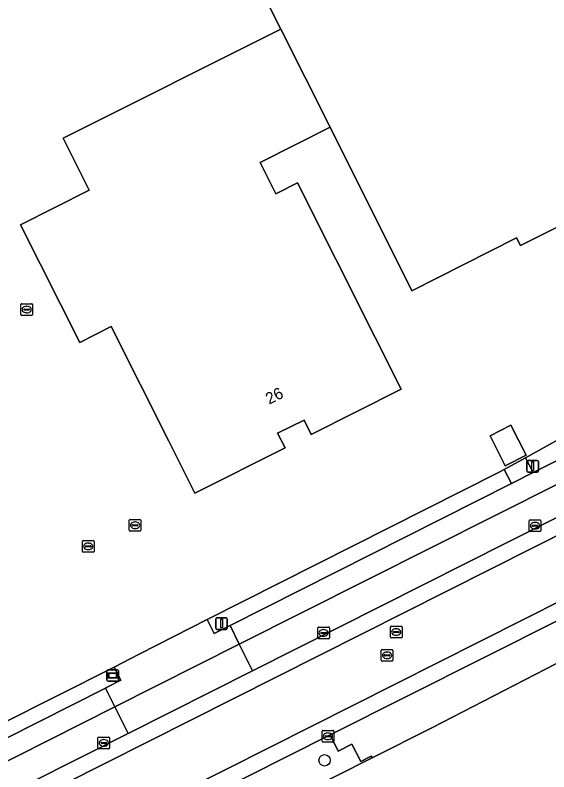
# Model space of a CAD drawing. Extents: x 156702 to 158052, y 387630 to 388992.
# Drawn here: x 157191.6 to 157237.6, y 388333.6 to 388398.7 of the extents above; entities that cross this region are included whole.
import ezdxf

# ---------------------------------------------------------------- set-up
doc = ezdxf.new("R2010")
doc.units = 0
for name, color, linetype in [('IMGEO_Berm_groen', 7, 'Continuous'), ('IMGEO_Boom', 7, 'Continuous'), ('IMGEO_Erf', 7, 'Continuous'), ('IMGEO_Groenvoorziening', 7, 'Continuous'), ('IMGEO_Kolk', 7, 'Continuous'), ('IMGEO_Lage_trafo', 7, 'Continuous'), ('IMGEO_Lichtmast', 7, 'Continuous'), ('IMGEO_Pand', 7, 'Continuous'), ('IMGEO_Pand_nummerreeks', 7, 'Continuous'), ('IMGEO_Parkeervlak_gesloten', 7, 'Continuous'), ('IMGEO_Parkeervlak_open', 7, 'Continuous'), ('IMGEO_Rijbaan_lokaal_gesloten', 7, 'Continuous'), ('IMGEO_Rijbaan_lokaal_open', 7, 'Continuous'), ('IMGEO_Rioolput', 7, 'Continuous'), ('IMGEO_Voetpad_open', 7, 'Continuous'), ('IMGEO_Wegwijzer', 7, 'Continuous')]:
    doc.layers.add(name, color=color, linetype=linetype)

msp = doc.modelspace()

# ---------------------------------------------------------------- linework, layer by layer
at = {"layer": 'IMGEO_Berm_groen'}
msp.add_lwpolyline([(157222.36, 388334.779), (157222.274, 388334.914), (157221.376, 388334.463), (157220.601, 388335.944), (157219.436, 388335.357), (157218.736, 388336.736), (157200.913, 388327.752), (157201.617, 388326.399), (157200.425, 388325.795), (157201.173, 388324.315), (157199.731, 388323.57), (157199.814, 388323.396)], close=True, dxfattribs=at)
at = {"layer": 'IMGEO_Boom'}
msp.add_circle((157218.263, 388334.554), 0.489, dxfattribs=at)
at = {"layer": 'IMGEO_Erf'}
for points in [[(157248.921, 388385.827), (157235.151, 388378.887), (157234.804, 388379.575), (157225.773, 388374.988), (157218.752, 388389.088), (157212.7, 388386.046), (157214.057, 388383.347), (157215.924, 388384.285), (157222.61, 388370.982), (157224.855, 388366.514), (157217.116, 388362.619), (157216.491, 388363.869), (157214.217, 388362.729), (157214.853, 388361.46), (157207.091, 388357.566), (157204.845, 388362.033), (157199.878, 388371.91), (157197.172, 388370.541), (157192.048, 388380.668), (157197.991, 388383.675), (157195.735, 388388.133), (157214.499, 388397.548), (157212.705, 388401.086)], [(157233.238, 388359.337), (157233.737, 388359.612), (157235.57, 388360.621), (157238.427, 388362.194), (157242.461, 388364.236), (157248.934, 388367.5), (157255.933, 388371.059), (157257.229, 388371.691), (157266.572, 388376.245), (157277.916, 388381.91), (157285.218, 388385.202), (157289.505, 388387.041), (157293.366, 388388.488)], [(157287.748, 388367.548), (157287.476, 388367.66), (157286.254, 388367.11), (157277.203, 388362.704), (157275.769, 388361.999), (157275.844, 388361.85), (157264.626, 388356.371), (157256.833, 388352.351), (157254.995, 388351.412), (157244.44, 388346.111), (157239.077, 388343.333), (157227.498, 388337.345), (157222.36, 388334.779), (157199.814, 388323.396), (157183.072, 388315.021), (157174.598, 388310.74), (157172.67, 388309.781)], [(157055.318, 388268.856), (157065.932, 388274.591), (157095.174, 388289.455), (157094.853, 388290.096), (157097.304, 388291.355), (157097.614, 388290.696), (157097.881, 388290.831), (157119.289, 388301.443), (157121.594, 388302.586), (157122.912, 388303.239), (157126.545, 388305.126), (157128.281, 388306.017), (157129.856, 388306.814), (157137.907, 388310.886), (157152.903, 388318.564), (157174.095, 388329.453), (157180.461, 388332.701), (157200.119, 388342.587), (157202.298, 388343.699), (157206.748, 388345.97), (157208.141, 388346.681), (157233.238, 388359.337)]]:
    msp.add_lwpolyline(points, dxfattribs=at)
msp.add_lwpolyline([(157235.618, 388360.836), (157233.83, 388359.928), (157232.544, 388362.499), (157234.321, 388363.426)], close=True, dxfattribs=at)
at = {"layer": 'IMGEO_Groenvoorziening'}
for points in [[(157243.177, 388362.832), (157242.461, 388364.236), (157238.427, 388362.194), (157235.57, 388360.621), (157236.24, 388359.337)], [(157234.369, 388358.394), (157233.737, 388359.612), (157233.238, 388359.337), (157208.141, 388346.681), (157208.741, 388345.477), (157210.118, 388346.177)], [(157199.382, 388340.78), (157199.48, 388340.829), (157200.712, 388341.452), (157200.119, 388342.587), (157180.461, 388332.701), (157181.053, 388331.56), (157182.179, 388332.106)]]:
    msp.add_lwpolyline(points, close=True, dxfattribs=at)
at = {"layer": 'IMGEO_Kolk'}
for p, q in [((157192.167, 388373.885), (157193.019, 388373.885)), ((157192.092, 388372.959), (157192.092, 388373.811)), ((157192.351, 388373.379), (157192.351, 388373.391)), ((157192.789, 388373.342), (157192.391, 388373.342)), ((157192.394, 388373.428), (157192.792, 388373.428)), ((157192.58, 388373.665), (157192.605, 388373.665)), ((157192.835, 388373.391), (157192.835, 388373.379)), ((157193.093, 388373.811), (157193.093, 388372.959)), ((157193.019, 388372.885), (157192.167, 388372.885)), ((157192.603, 388373.105), (157192.578, 388373.105)), ((157201.431, 388354.38), (157201.431, 388355.232)), ((157201.506, 388355.306), (157202.358, 388355.306)), ((157201.919, 388355.086), (157201.944, 388355.086)), ((157202.432, 388355.232), (157202.432, 388354.38)), ((157235.901, 388354.334), (157235.901, 388355.186)), ((157235.976, 388355.26), (157236.828, 388355.26)), ((157236.389, 388355.04), (157236.414, 388355.04)), ((157236.902, 388355.186), (157236.902, 388354.334)), ((157202.358, 388354.306), (157201.506, 388354.306)), ((157201.69, 388354.8), (157201.69, 388354.812)), ((157202.128, 388354.763), (157201.73, 388354.763)), ((157201.733, 388354.849), (157202.131, 388354.849)), ((157201.942, 388354.526), (157201.917, 388354.526)), ((157202.174, 388354.812), (157202.174, 388354.8)), ((157236.828, 388354.26), (157235.976, 388354.26)), ((157236.16, 388354.754), (157236.16, 388354.766)), ((157236.598, 388354.717), (157236.2, 388354.717)), ((157236.203, 388354.803), (157236.601, 388354.803)), ((157236.412, 388354.48), (157236.387, 388354.48)), ((157236.644, 388354.766), (157236.644, 388354.754)), ((157197.394, 388352.556), (157197.394, 388353.408)), ((157197.469, 388353.482), (157198.321, 388353.482)), ((157197.653, 388352.976), (157197.653, 388352.988)), ((157197.696, 388353.025), (157198.094, 388353.025)), ((157197.882, 388353.262), (157197.907, 388353.262)), ((157198.137, 388352.988), (157198.137, 388352.976)), ((157198.395, 388353.408), (157198.395, 388352.556)), ((157198.321, 388352.482), (157197.469, 388352.482)), ((157198.091, 388352.939), (157197.693, 388352.939)), ((157197.905, 388352.702), (157197.88, 388352.702)), ((157217.675, 388345.106), (157217.675, 388345.958)), ((157217.75, 388346.032), (157218.602, 388346.032)), ((157218.163, 388345.812), (157218.188, 388345.812)), ((157218.676, 388345.958), (157218.676, 388345.106)), ((157217.934, 388345.526), (157217.934, 388345.538)), ((157218.372, 388345.489), (157217.974, 388345.489)), ((157217.977, 388345.575), (157218.375, 388345.575)), ((157218.186, 388345.252), (157218.161, 388345.252)), ((157218.418, 388345.538), (157218.418, 388345.526)), ((157218.602, 388345.032), (157217.75, 388345.032)), ((157218.053, 388336.205), (157218.053, 388337.057)), ((157218.128, 388337.131), (157218.98, 388337.131)), ((157218.355, 388336.674), (157218.753, 388336.674)), ((157218.541, 388336.911), (157218.566, 388336.911)), ((157219.054, 388337.057), (157219.054, 388336.205)), ((157198.738, 388335.628), (157198.738, 388336.48)), ((157198.813, 388336.554), (157199.665, 388336.554)), ((157198.997, 388336.048), (157198.997, 388336.06)), ((157199.435, 388336.011), (157199.037, 388336.011)), ((157199.04, 388336.097), (157199.438, 388336.097)), ((157199.226, 388336.334), (157199.251, 388336.334)), ((157199.481, 388336.06), (157199.481, 388336.048)), ((157199.739, 388336.48), (157199.739, 388335.628)), ((157218.98, 388336.131), (157218.128, 388336.131)), ((157218.312, 388336.625), (157218.312, 388336.637)), ((157218.75, 388336.588), (157218.352, 388336.588)), ((157218.564, 388336.351), (157218.539, 388336.351)), ((157218.796, 388336.637), (157218.796, 388336.625)), ((157199.665, 388335.554), (157198.813, 388335.554)), ((157199.249, 388335.774), (157199.224, 388335.774))]:
    msp.add_line(p, q, dxfattribs=at)
for points in [[(157192.167, 388373.885), (157193.019, 388373.885)], [(157192.092, 388372.959), (157192.092, 388373.811)], [(157193.093, 388373.811), (157193.093, 388372.959)], [(157193.019, 388372.885), (157192.167, 388372.885)], [(157201.431, 388354.38), (157201.431, 388355.232)], [(157201.506, 388355.306), (157202.358, 388355.306)], [(157202.432, 388355.232), (157202.432, 388354.38)], [(157235.901, 388354.334), (157235.901, 388355.186)], [(157235.976, 388355.26), (157236.828, 388355.26)], [(157236.902, 388355.186), (157236.902, 388354.334)], [(157202.358, 388354.306), (157201.506, 388354.306)], [(157236.828, 388354.26), (157235.976, 388354.26)], [(157197.394, 388352.556), (157197.394, 388353.408)], [(157197.469, 388353.482), (157198.321, 388353.482)], [(157198.395, 388353.408), (157198.395, 388352.556)], [(157198.321, 388352.482), (157197.469, 388352.482)], [(157217.675, 388345.106), (157217.675, 388345.958)], [(157217.75, 388346.032), (157218.602, 388346.032)], [(157218.676, 388345.958), (157218.676, 388345.106)], [(157218.602, 388345.032), (157217.75, 388345.032)], [(157218.053, 388336.205), (157218.053, 388337.057)], [(157218.128, 388337.131), (157218.98, 388337.131)], [(157219.054, 388337.057), (157219.054, 388336.205)], [(157198.738, 388335.628), (157198.738, 388336.48)], [(157198.813, 388336.554), (157199.665, 388336.554)], [(157199.739, 388336.48), (157199.739, 388335.628)], [(157218.98, 388336.131), (157218.128, 388336.131)], [(157199.665, 388335.554), (157198.813, 388335.554)]]:
    msp.add_lwpolyline(points, dxfattribs=at)
for centre, radius, start, end in [((157192.169, 388373.809), 0.0765, 91.55205, 178.44795), ((157192.169, 388373.809), 0.0765, 91.55205, 178.44795), ((157193.017, 388373.809), 0.0765, 1.55205, 88.44795), ((157193.017, 388373.809), 0.0765, 1.55205, 88.44795), ((157192.391, 388373.388), 0.0403, 85.87752, 175.75265), ((157192.388, 388373.378), 0.0366, 178.93798, 274.71019), ((157192.792, 388373.385), 0.043, 264.86636, 352.45326), ((157192.796, 388373.39), 0.0386, 1.73085, 96.63898), ((157192.169, 388372.961), 0.0765, 181.55205, 268.44795), ((157192.169, 388372.961), 0.0765, 181.55205, 268.44795), ((157193.017, 388372.961), 0.0765, 271.55205, 358.44795), ((157193.017, 388372.961), 0.0765, 271.55205, 358.44795), ((157201.508, 388355.23), 0.0765, 91.55205, 178.44795), ((157201.508, 388355.23), 0.0765, 91.55205, 178.44795), ((157202.356, 388355.23), 0.0765, 1.55205, 88.44795), ((157202.356, 388355.23), 0.0765, 1.55205, 88.44795), ((157235.978, 388355.184), 0.0765, 91.55205, 178.44795), ((157235.978, 388355.184), 0.0765, 91.55205, 178.44795), ((157236.826, 388355.184), 0.0765, 1.55205, 88.44795), ((157236.826, 388355.184), 0.0765, 1.55205, 88.44795), ((157201.508, 388354.382), 0.0765, 181.55205, 268.44795), ((157201.508, 388354.382), 0.0765, 181.55205, 268.44795), ((157201.73, 388354.809), 0.0403, 85.87752, 175.75265), ((157201.727, 388354.799), 0.0366, 178.93798, 274.71019), ((157202.131, 388354.806), 0.043, 264.86636, 352.45326), ((157202.135, 388354.811), 0.0386, 1.73085, 96.63898), ((157202.356, 388354.382), 0.0765, 271.55205, 358.44795), ((157202.356, 388354.382), 0.0765, 271.55205, 358.44795), ((157235.978, 388354.336), 0.0765, 181.55205, 268.44795), ((157235.978, 388354.336), 0.0765, 181.55205, 268.44795), ((157236.2, 388354.763), 0.0403, 85.87752, 175.75265), ((157236.197, 388354.753), 0.0366, 178.93798, 274.71019), ((157236.601, 388354.76), 0.043, 264.86636, 352.45326), ((157236.605, 388354.765), 0.0386, 1.73085, 96.63898), ((157236.826, 388354.336), 0.0765, 271.55205, 358.44795), ((157236.826, 388354.336), 0.0765, 271.55205, 358.44795), ((157197.471, 388353.406), 0.0765, 91.55205, 178.44795), ((157197.471, 388353.406), 0.0765, 91.55205, 178.44795), ((157197.693, 388352.985), 0.0403, 85.87752, 175.75265), ((157197.69, 388352.975), 0.0366, 178.93798, 274.71019), ((157198.094, 388352.982), 0.043, 264.86636, 352.45326), ((157198.098, 388352.987), 0.0386, 1.73085, 96.63898), ((157198.319, 388353.406), 0.0765, 1.55205, 88.44795), ((157198.319, 388353.406), 0.0765, 1.55205, 88.44795), ((157197.471, 388352.558), 0.0765, 181.55205, 268.44795), ((157197.471, 388352.558), 0.0765, 181.55205, 268.44795), ((157198.319, 388352.558), 0.0765, 271.55205, 358.44795), ((157198.319, 388352.558), 0.0765, 271.55205, 358.44795), ((157217.752, 388345.956), 0.0765, 91.55205, 178.44795), ((157217.752, 388345.956), 0.0765, 91.55205, 178.44795), ((157218.6, 388345.956), 0.0765, 1.55205, 88.44795), ((157218.6, 388345.956), 0.0765, 1.55205, 88.44795), ((157217.974, 388345.535), 0.0403, 85.87752, 175.75265), ((157217.971, 388345.525), 0.0366, 178.93798, 274.71019), ((157218.375, 388345.532), 0.043, 264.86636, 352.45326), ((157218.379, 388345.537), 0.0386, 1.73085, 96.63898), ((157217.752, 388345.108), 0.0765, 181.55205, 268.44795), ((157217.752, 388345.108), 0.0765, 181.55205, 268.44795), ((157218.6, 388345.108), 0.0765, 271.55205, 358.44795), ((157218.6, 388345.108), 0.0765, 271.55205, 358.44795), ((157218.13, 388337.055), 0.0765, 91.55205, 178.44795), ((157218.13, 388337.055), 0.0765, 91.55205, 178.44795), ((157218.352, 388336.634), 0.0403, 85.87752, 175.75265), ((157218.757, 388336.636), 0.0386, 1.73085, 96.63898), ((157218.978, 388337.055), 0.0765, 1.55205, 88.44795), ((157218.978, 388337.055), 0.0765, 1.55205, 88.44795), ((157198.815, 388336.478), 0.0765, 91.55205, 178.44795), ((157198.815, 388336.478), 0.0765, 91.55205, 178.44795), ((157199.037, 388336.057), 0.0403, 85.87752, 175.75265), ((157199.034, 388336.047), 0.0366, 178.93798, 274.71019), ((157199.438, 388336.054), 0.043, 264.86636, 352.45326), ((157199.442, 388336.059), 0.0386, 1.73085, 96.63898), ((157199.663, 388336.478), 0.0765, 1.55205, 88.44795), ((157199.663, 388336.478), 0.0765, 1.55205, 88.44795), ((157218.13, 388336.207), 0.0765, 181.55205, 268.44795), ((157218.13, 388336.207), 0.0765, 181.55205, 268.44795), ((157218.349, 388336.624), 0.0366, 178.93798, 274.71019), ((157218.753, 388336.631), 0.043, 264.86636, 352.45326), ((157218.978, 388336.207), 0.0765, 271.55205, 358.44795), ((157218.978, 388336.207), 0.0765, 271.55205, 358.44795), ((157198.815, 388335.63), 0.0765, 181.55205, 268.44795), ((157198.815, 388335.63), 0.0765, 181.55205, 268.44795), ((157199.663, 388335.63), 0.0765, 271.55205, 358.44795), ((157199.663, 388335.63), 0.0765, 271.55205, 358.44795)]:
    msp.add_arc(centre, radius, start, end, dxfattribs=at)
for centre, major_axis, ratio, start_param, end_param in [((157192.579, 388373.385), (-0.387, 0.002), 0.722429, 4.712389, 7.853982), ((157192.604, 388373.385), (-0.39, 0.002), 0.717154, 1.570796, 4.712389), ((157201.918, 388354.806), (-0.387, 0.002), 0.722429, 4.712389, 7.853982), ((157201.943, 388354.806), (-0.39, 0.002), 0.717154, 1.570796, 4.712389), ((157236.388, 388354.76), (-0.387, 0.002), 0.722429, 4.712389, 7.853982), ((157236.413, 388354.76), (-0.39, 0.002), 0.717154, 1.570796, 4.712389), ((157197.881, 388352.982), (-0.387, 0.002), 0.722429, 4.712389, 7.853982), ((157197.906, 388352.982), (-0.39, 0.002), 0.717154, 1.570796, 4.712389), ((157218.162, 388345.532), (-0.387, 0.002), 0.722429, 4.712389, 7.853982), ((157218.187, 388345.532), (-0.39, 0.002), 0.717154, 1.570796, 4.712389), ((157218.54, 388336.631), (-0.387, 0.002), 0.722429, 4.712389, 7.853982), ((157218.565, 388336.631), (-0.39, 0.002), 0.717154, 1.570796, 4.712389), ((157199.225, 388336.054), (-0.387, 0.002), 0.722429, 4.712389, 7.853982), ((157199.25, 388336.054), (-0.39, 0.002), 0.717154, 1.570796, 4.712389)]:
    msp.add_ellipse(centre, major_axis=major_axis, ratio=ratio, start_param=start_param, end_param=end_param, dxfattribs=at)
at = {"layer": 'IMGEO_Lage_trafo'}
msp.add_lwpolyline([(157235.618, 388360.836), (157234.321, 388363.426), (157232.544, 388362.499), (157233.83, 388359.928)], close=True, dxfattribs=at)
at = {"layer": 'IMGEO_Lichtmast'}
for p, q in [((157235.691, 388359.484), (157235.691, 388360.284)), ((157235.691, 388360.284), (157235.691, 388359.484)), ((157235.791, 388360.384), (157236.581, 388360.384)), ((157236.581, 388360.384), (157235.791, 388360.384)), ((157236.681, 388360.284), (157236.681, 388359.484)), ((157236.681, 388359.484), (157236.681, 388360.284)), ((157236.581, 388359.384), (157235.791, 388359.384)), ((157235.791, 388359.384), (157236.581, 388359.384)), ((157208.889, 388345.932), (157208.889, 388346.732)), ((157208.889, 388346.732), (157208.889, 388345.932)), ((157208.989, 388346.832), (157209.779, 388346.832)), ((157209.779, 388346.832), (157208.989, 388346.832)), ((157209.879, 388346.732), (157209.879, 388345.932)), ((157209.879, 388345.932), (157209.879, 388346.732)), ((157209.779, 388345.832), (157208.989, 388345.832)), ((157208.989, 388345.832), (157209.779, 388345.832))]:
    msp.add_line(p, q, dxfattribs=at)
for points in [[(157236.111, 388360.259), (157236.261, 388360.259), (157236.261, 388359.509), (157236.111, 388359.509), (157236.111, 388360.259)], [(157209.309, 388346.707), (157209.459, 388346.707), (157209.459, 388345.957), (157209.309, 388345.957), (157209.309, 388346.707)]]:
    msp.add_lwpolyline(points, dxfattribs=at)
for centre, start, end in [((157235.791, 388360.284), 90, 180), ((157235.791, 388360.284), 90, 180), ((157236.581, 388360.284), 0, 90), ((157236.581, 388360.284), 360, 90), ((157235.791, 388359.484), 180, 270), ((157235.791, 388359.484), 180, 270), ((157236.581, 388359.484), 270, 0), ((157236.581, 388359.484), 270, 0), ((157208.989, 388346.732), 90, 180), ((157208.989, 388346.732), 90, 180), ((157209.779, 388346.732), 0, 90), ((157209.779, 388346.732), 360, 90), ((157208.989, 388345.932), 180, 270), ((157208.989, 388345.932), 180, 270), ((157209.779, 388345.932), 270, 0), ((157209.779, 388345.932), 270, 0)]:
    msp.add_arc(centre, 0.1, start, end, dxfattribs=at)
at = {"layer": 'IMGEO_Pand'}
for points in [[(157218.752, 388389.088), (157225.773, 388374.988), (157234.804, 388379.575), (157235.151, 388378.887), (157248.921, 388385.827), (157248.62, 388386.421), (157230.536, 388422.161), (157207.821, 388410.719), (157212.705, 388401.086), (157214.499, 388397.548)], [(157215.924, 388384.285), (157214.057, 388383.347), (157212.7, 388386.046), (157218.752, 388389.088), (157214.499, 388397.548), (157195.735, 388388.133), (157197.991, 388383.675), (157192.048, 388380.668), (157197.172, 388370.541), (157199.878, 388371.91), (157204.845, 388362.033), (157207.091, 388357.566), (157214.853, 388361.46), (157214.217, 388362.729), (157216.491, 388363.869), (157217.116, 388362.619), (157224.855, 388366.514), (157222.61, 388370.982)]]:
    msp.add_lwpolyline(points, close=True, dxfattribs=at)
at = {"layer": 'IMGEO_Parkeervlak_gesloten'}
for points in [[(157428.83, 388408.527), (157314.242, 388381.65), (157303.766, 388378.867), (157294.645, 388375.709), (157285.498, 388371.81), (157279.127, 388368.703), (157180.605, 388319.095)], [(157200.913, 388327.752), (157218.736, 388336.736), (157238.524, 388346.687), (157253.187, 388354.078), (157255.025, 388355.011), (157261.706, 388358.373), (157276.977, 388366.075), (157283.638, 388369.376)]]:
    msp.add_lwpolyline(points, dxfattribs=at)
at = {"layer": 'IMGEO_Parkeervlak_open'}
for points in [[(157243.98, 388361.197), (157210.905, 388344.546), (157212.051, 388342.27), (157245.122, 388358.93)], [(157201.348, 388336.878), (157200.2, 388339.156), (157183.169, 388330.579), (157184.317, 388328.298)]]:
    msp.add_lwpolyline(points, close=True, dxfattribs=at)
at = {"layer": 'IMGEO_Rijbaan_lokaal_gesloten'}
for points in [[(157279.127, 388368.703), (157285.498, 388371.81), (157294.645, 388375.709), (157303.766, 388378.867), (157314.242, 388381.65), (157428.83, 388408.527), (157427.649, 388413.564), (157313.182, 388386.746), (157307.564, 388385.322), (157304.11, 388384.347), (157298.594, 388382.628), (157295.094, 388381.431), (157289.829, 388379.374), (157285.802, 388377.632), (157280.387, 388375.114), (157169.957, 388319.498), (157169.378, 388320.773), (157166.981, 388319.566), (157158.272, 388315.179), (157138.553, 388305.245), (157132.072, 388301.981), (157122.397, 388297.107), (157066.549, 388268.973)], [(157275.25, 388374.107), (157270.223, 388371.575), (157258.616, 388365.727), (157251.392, 388362.088), (157245.122, 388358.93), (157212.051, 388342.27), (157201.348, 388336.878), (157184.317, 388328.298), (157174.441, 388323.323), (157169.378, 388320.773), (157169.957, 388319.498), (157280.387, 388375.114)], [(157064.311, 388259.963), (157069.269, 388262.524), (157081.717, 388268.807), (157083.645, 388269.772), (157096.097, 388276.064), (157113.037, 388284.606), (157114.576, 388285.374), (157124.187, 388290.222), (157124.485, 388290.372), (157126.055, 388291.164), (157126.271, 388291.273), (157136.976, 388296.673), (157146.433, 388301.427), (157146.447, 388301.446), (157171.244, 388314.319), (157180.605, 388319.095), (157279.127, 388368.703)]]:
    msp.add_lwpolyline(points, dxfattribs=at)
at = {"layer": 'IMGEO_Rijbaan_lokaal_open'}
msp.add_lwpolyline([(157218.736, 388336.736), (157219.436, 388335.357), (157220.601, 388335.944), (157221.376, 388334.463), (157222.274, 388334.914), (157222.36, 388334.779), (157227.498, 388337.345), (157239.077, 388343.333), (157238.274, 388344.846), (157239.239, 388345.329), (157238.524, 388346.687)], close=True, dxfattribs=at)
at = {"layer": 'IMGEO_Rioolput'}
for p, q in [((157223.933, 388345.177), (157223.933, 388346.029)), ((157224.008, 388346.103), (157224.86, 388346.103)), ((157224.421, 388345.883), (157224.446, 388345.883)), ((157224.934, 388346.029), (157224.934, 388345.177)), ((157224.192, 388345.597), (157224.192, 388345.609)), ((157224.63, 388345.56), (157224.232, 388345.56)), ((157224.235, 388345.646), (157224.633, 388345.646)), ((157224.444, 388345.323), (157224.419, 388345.323)), ((157224.676, 388345.609), (157224.676, 388345.597)), ((157224.86, 388345.103), (157224.008, 388345.103)), ((157223.145, 388343.173), (157223.145, 388344.025)), ((157223.22, 388344.099), (157224.072, 388344.099)), ((157223.633, 388343.879), (157223.658, 388343.879)), ((157224.146, 388344.025), (157224.146, 388343.173)), ((157223.404, 388343.593), (157223.404, 388343.605)), ((157223.842, 388343.556), (157223.444, 388343.556)), ((157223.447, 388343.642), (157223.845, 388343.642)), ((157223.656, 388343.319), (157223.631, 388343.319)), ((157223.888, 388343.605), (157223.888, 388343.593)), ((157224.072, 388343.099), (157223.22, 388343.099))]:
    msp.add_line(p, q, dxfattribs=at)
for points in [[(157223.933, 388345.177), (157223.933, 388346.029)], [(157224.008, 388346.103), (157224.86, 388346.103)], [(157224.934, 388346.029), (157224.934, 388345.177)], [(157224.86, 388345.103), (157224.008, 388345.103)], [(157223.145, 388343.173), (157223.145, 388344.025)], [(157223.22, 388344.099), (157224.072, 388344.099)], [(157224.146, 388344.025), (157224.146, 388343.173)], [(157224.072, 388343.099), (157223.22, 388343.099)]]:
    msp.add_lwpolyline(points, dxfattribs=at)
for centre, radius, start, end in [((157224.01, 388346.027), 0.0765, 91.55205, 178.44795), ((157224.01, 388346.027), 0.0765, 91.55205, 178.44795), ((157224.858, 388346.027), 0.0765, 1.55205, 88.44795), ((157224.858, 388346.027), 0.0765, 1.55205, 88.44795), ((157224.01, 388345.179), 0.0765, 181.55205, 268.44795), ((157224.01, 388345.179), 0.0765, 181.55205, 268.44795), ((157224.232, 388345.606), 0.0403, 85.87752, 175.75265), ((157224.229, 388345.596), 0.0366, 178.93798, 274.71019), ((157224.633, 388345.603), 0.043, 264.86636, 352.45326), ((157224.637, 388345.608), 0.0386, 1.73085, 96.63898), ((157224.858, 388345.179), 0.0765, 271.55205, 358.44795), ((157224.858, 388345.179), 0.0765, 271.55205, 358.44795), ((157223.222, 388344.023), 0.0765, 91.55205, 178.44795), ((157223.222, 388344.023), 0.0765, 91.55205, 178.44795), ((157224.07, 388344.023), 0.0765, 1.55205, 88.44795), ((157224.07, 388344.023), 0.0765, 1.55205, 88.44795), ((157223.444, 388343.602), 0.0403, 85.87752, 175.75265), ((157223.441, 388343.592), 0.0366, 178.93798, 274.71019), ((157223.845, 388343.599), 0.043, 264.86636, 352.45326), ((157223.849, 388343.604), 0.0386, 1.73085, 96.63898), ((157223.222, 388343.175), 0.0765, 181.55205, 268.44795), ((157223.222, 388343.175), 0.0765, 181.55205, 268.44795), ((157224.07, 388343.175), 0.0765, 271.55205, 358.44795), ((157224.07, 388343.175), 0.0765, 271.55205, 358.44795)]:
    msp.add_arc(centre, radius, start, end, dxfattribs=at)
for centre, major_axis, ratio, start_param, end_param in [((157224.42, 388345.603), (-0.387, 0.002), 0.722429, 4.712389, 7.853982), ((157224.445, 388345.603), (-0.39, 0.002), 0.717154, 1.570796, 4.712389), ((157223.632, 388343.599), (-0.387, 0.002), 0.722429, 4.712389, 7.853982), ((157223.657, 388343.599), (-0.39, 0.002), 0.717154, 1.570796, 4.712389)]:
    msp.add_ellipse(centre, major_axis=major_axis, ratio=ratio, start_param=start_param, end_param=end_param, dxfattribs=at)
at = {"layer": 'IMGEO_Voetpad_open'}
for points in [[(157243.98, 388361.197), (157243.177, 388362.832), (157236.24, 388359.337), (157234.369, 388358.394), (157210.118, 388346.177), (157210.905, 388344.546)], [(157235.57, 388360.621), (157233.737, 388359.612), (157234.369, 388358.394), (157236.24, 388359.337)], [(157210.905, 388344.546), (157210.118, 388346.177), (157208.741, 388345.477), (157208.141, 388346.681), (157206.748, 388345.97), (157202.298, 388343.699), (157200.119, 388342.587), (157200.712, 388341.452), (157199.48, 388340.829), (157199.382, 388340.78), (157200.2, 388339.156)], [(157212.051, 388342.27), (157210.905, 388344.546), (157200.2, 388339.156), (157201.348, 388336.878)], [(157200.2, 388339.156), (157199.382, 388340.78), (157182.179, 388332.106), (157182.987, 388330.487), (157183.169, 388330.579)]]:
    msp.add_lwpolyline(points, close=True, dxfattribs=at)
at = {"layer": 'IMGEO_Wegwijzer'}
for p, q in [((157199.503, 388341.46), (157199.503, 388342.26)), ((157199.503, 388342.26), (157199.503, 388341.46)), ((157199.603, 388342.36), (157200.393, 388342.36)), ((157200.393, 388342.36), (157199.603, 388342.36)), ((157200.493, 388342.26), (157200.493, 388341.46)), ((157200.493, 388341.46), (157200.493, 388342.26)), ((157200.393, 388341.36), (157199.603, 388341.36)), ((157199.603, 388341.36), (157200.393, 388341.36))]:
    msp.add_line(p, q, dxfattribs=at)
for points in [[(157199.604, 388342.092), (157200.392, 388342.092), (157200.392, 388341.628), (157199.604, 388341.628), (157199.604, 388342.092)], [(157199.669, 388342.027), (157199.669, 388341.693), (157200.327, 388341.693), (157200.327, 388342.027), (157199.669, 388342.027)]]:
    msp.add_lwpolyline(points, dxfattribs=at)
for centre, start, end in [((157199.603, 388342.26), 90, 180), ((157199.603, 388342.26), 90, 180), ((157200.393, 388342.26), 0, 90), ((157200.393, 388342.26), 360, 90), ((157199.603, 388341.46), 180, 270), ((157199.603, 388341.46), 180, 270), ((157200.393, 388341.46), 270, 0), ((157200.393, 388341.46), 270, 0)]:
    msp.add_arc(centre, 0.1, start, end, dxfattribs=at)

# ---------------------------------------------------------------- texts
at = {"layer": 'IMGEO_Pand_nummerreeks'}
msp.add_text('26', height=1, rotation=26.62535, dxfattribs=at).set_placement((157213.486, 388365.182))

doc.saveas('drawing.dxf')
